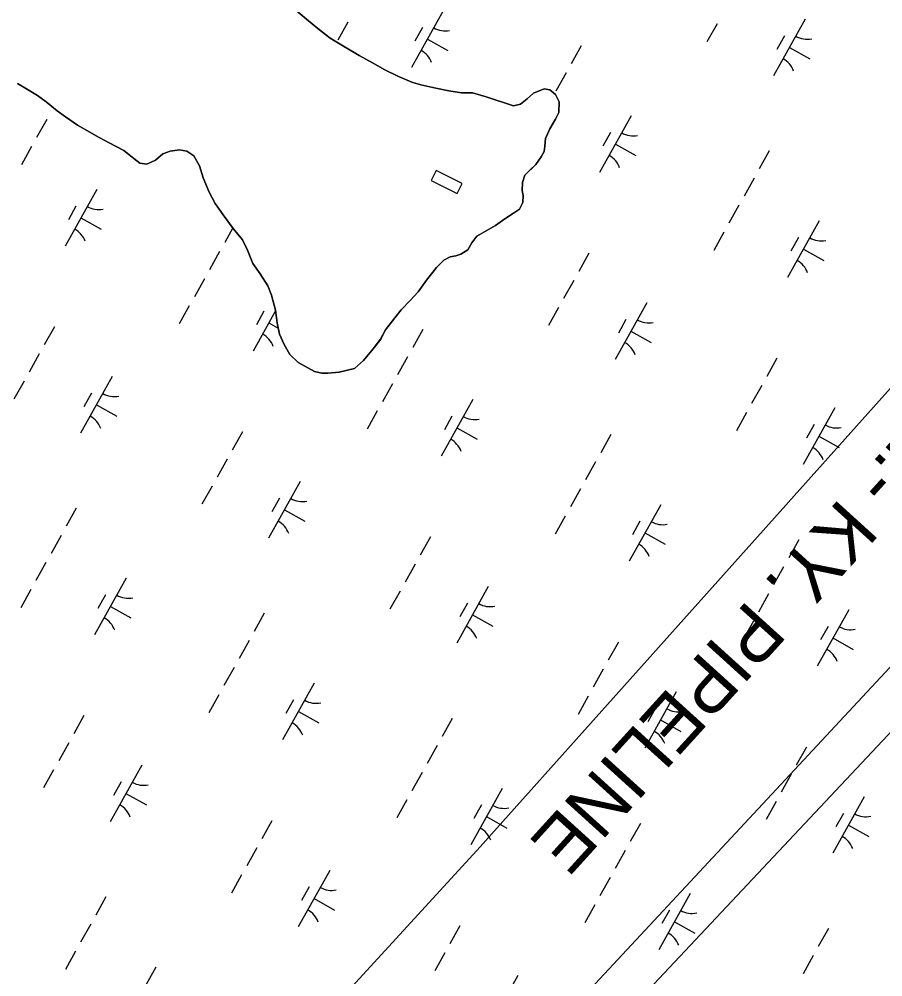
# Model space of a CAD drawing. Extents: x 3923531 to 3943530, y 207391 to 229799.
# Drawn here: x 3931730 to 3932397, y 216516 to 217256 of the extents above; entities that cross this region are included whole.
import ezdxf

# ---------------------------------------------------------------- set-up
doc = ezdxf.new("R2010")
doc.units = 0
for name, color, linetype in [('V-CHAN-DOCK', 7, 'Continuous'), ('V-TOPO-SHOR', 7, 'Continuous'), ('V-UTIL-IDEN', 7, 'Continuous'), ('V-UTIL-LINE', 7, 'Continuous'), ('V-WETL-SWMP', 7, 'Continuous')]:
    doc.layers.add(name, color=color, linetype=linetype)

msp = doc.modelspace()

# ---------------------------------------------------------------- linework, layer by layer
at = {"layer": 'V-CHAN-DOCK'}
msp.add_lwpolyline([(3932071.95, 217128.93), (3932051.95, 217138.93), (3932048.09, 217131.21), (3932068.09, 217121.21)], close=True, dxfattribs=at)
at = {"layer": 'V-TOPO-SHOR'}
for points in [[(3931963.7, 216982.65), (3931968.25, 216982.6), (3931976.96, 216983.3), (3931988.86, 216986.15), (3931995.85, 216992.41), (3932003.26, 217001.43), (3932009.07, 217008.89), (3932012.91, 217015.97), (3932020.12, 217025.2), (3932024.94, 217031.48), (3932031.93, 217038.52), (3932038.14, 217045.38), (3932044.37, 217054.42), (3932052.18, 217064.23), (3932057.78, 217069.91), (3932062.75, 217072.23), (3932067.11, 217073.18), (3932070.88, 217074.32), (3932076.46, 217077.83), (3932079.48, 217083.14), (3932083.29, 217088.44), (3932097.82, 217096.6), (3932104.99, 217101.67), (3932111.57, 217105.95), (3932116.35, 217109.27), (3932118.78, 217114.38), (3932119.03, 217119.72), (3932118.48, 217123.68), (3932118.54, 217129.82), (3932120.38, 217135.34), (3932124.38, 217139.25), (3932128.97, 217143.76), (3932132.99, 217149.45), (3932135.4, 217153.58), (3932135.85, 217157.93), (3932136.5, 217163.66), (3932139.74, 217171.14), (3932144.17, 217178.61), (3932146.6, 217183.73), (3932146.88, 217192.04), (3932144.17, 217197.61), (3932139.66, 217201.41), (3932135.31, 217202.05), (3932127.17, 217198.77), (3932122.18, 217194.47), (3932116.99, 217190.37), (3932111.64, 217189.04), (3932090.54, 217195.99), (3932079.89, 217199.06), (3932071.58, 217198.95), (3932061.7, 217200.44), (3932051.64, 217202.72), (3932040.19, 217205.21), (3932033.09, 217207.26), (3932022.45, 217211.92), (3932012.42, 217216.77), (3932002.78, 217222.22), (3931992.55, 217227.86), (3931981.54, 217234.31), (3931970.13, 217241.15), (3931960.52, 217248.57), (3931951.89, 217255.78), (3931942.08, 217263.99)], [(3931728.62, 217206.26), (3931735.5, 217202.03), (3931744.15, 217197), (3931750.62, 217191.99), (3931759.26, 217184.97), (3931765.54, 217180.36), (3931774.97, 217174.13), (3931791.69, 217164.46), (3931799.36, 217160.42), (3931810.58, 217154.57), (3931818.42, 217148.16), (3931822.94, 217144.75), (3931828.47, 217143.9), (3931835.23, 217146.99), (3931840.82, 217151.88), (3931846.58, 217154), (3931853.71, 217154.92), (3931859.24, 217154.07), (3931864.74, 217150.45), (3931869.21, 217142.69), (3931871.88, 217133.36), (3931876.71, 217122.23), (3931881.17, 217113.48), (3931887.41, 217104.71), (3931895.22, 217094.34), (3931902.45, 217085.56), (3931906.32, 217077.61), (3931910.37, 217067.28), (3931916.02, 217059.11), (3931921.86, 217049.95), (3931924.75, 217042.8), (3931927.8, 217031.1), (3931929.08, 217021.39), (3931930.97, 217012.67), (3931934.45, 217004.72), (3931938.92, 216996.96), (3931945.38, 216990.75), (3931957.98, 216983.9), (3931963.7, 216982.65)]]:
    msp.add_lwpolyline(points, dxfattribs=at)
at = {"layer": 'V-UTIL-LINE'}
for points in [[(3936636.37, 224015.9), (3936525.62, 224056.17), (3935321.28, 220766.16), (3935347.69, 220401.84), (3934871.29, 219561.15), (3934439.51, 219247.4), (3932085.86, 216616.76), (3928247.61, 212430.32)], [(3934948.13, 219998.51), (3933937.95, 218403.55), (3930512.92, 214727.55), (3928293.59, 212405.31)], [(3928303.68, 212396.77), (3930529.58, 214712.48), (3934263.4, 218684.83), (3934306.77, 218941.79), (3934562.09, 219352.8), (3934805.1, 219208.23)]]:
    msp.add_lwpolyline(points, dxfattribs=at)
at = {"layer": 'V-WETL-SWMP'}
for p, q in [((3931942.08, 217263.99), (3931951.89, 217255.78)), ((3932057.34, 217262.31), (3932032.95, 217218.66)), ((3931951.89, 217255.78), (3931960.52, 217248.57)), ((3931983.67, 217253.55), (3931975.87, 217239.58)), ((3932041.34, 217249.49), (3932035.48, 217239.01)), ((3932268.87, 217252.3), (3932261.07, 217238.33)), ((3932336.96, 217255.84), (3932312.57, 217212.18)), ((3931960.52, 217248.57), (3931970.13, 217241.15)), ((3932320.96, 217243.01), (3932315.1, 217232.53)), ((3931970.13, 217241.15), (3931981.54, 217234.31)), ((3931981.54, 217234.31), (3931992.55, 217227.86)), ((3932045.15, 217240.49), (3932060.86, 217231.71)), ((3932164, 217235.28), (3932156.2, 217221.31)), ((3931992.55, 217227.86), (3932002.78, 217222.22)), ((3932324.77, 217234.01), (3932340.48, 217225.23)), ((3932002.78, 217222.22), (3932012.41, 217216.77)), ((3932012.41, 217216.77), (3932022.45, 217211.92)), ((3932152.3, 217214.33), (3932144.5, 217200.36)), ((3931735.5, 217202.03), (3931728.62, 217206.26)), ((3932022.45, 217211.92), (3932033.09, 217207.26)), ((3932033.09, 217207.26), (3932040.19, 217205.21)), ((3932040.19, 217205.21), (3932051.64, 217202.72)), ((3931744.15, 217197), (3931735.5, 217202.03)), ((3932051.64, 217202.72), (3932061.7, 217200.44)), ((3932061.7, 217200.44), (3932071.58, 217198.95)), ((3932071.58, 217198.95), (3932079.89, 217199.06)), ((3932079.89, 217199.06), (3932090.54, 217195.98)), ((3932122.18, 217194.47), (3932127.17, 217198.77)), ((3932127.17, 217198.77), (3932135.31, 217202.05)), ((3932135.31, 217202.05), (3932139.66, 217201.41)), ((3932139.66, 217201.41), (3932144.17, 217197.61)), ((3932144.17, 217197.61), (3932146.88, 217192.04)), ((3931750.63, 217191.99), (3931744.15, 217197)), ((3931759.26, 217184.97), (3931750.63, 217191.99)), ((3932090.54, 217195.98), (3932111.64, 217189.04)), ((3932111.64, 217189.04), (3932116.99, 217190.37)), ((3932116.99, 217190.37), (3932122.18, 217194.47)), ((3932146.88, 217192.04), (3932146.6, 217183.73)), ((3931765.54, 217180.36), (3931759.26, 217184.97)), ((3932146.6, 217183.73), (3932144.17, 217178.61)), ((3931751.18, 217178.44), (3931743.38, 217164.48)), ((3931774.97, 217174.13), (3931765.54, 217180.36)), ((3932144.17, 217178.61), (3932139.74, 217171.14)), ((3932202.55, 217181.19), (3932178.17, 217137.54)), ((3931791.69, 217164.46), (3931774.97, 217174.13)), ((3932139.74, 217171.14), (3932136.5, 217163.66)), ((3932186.55, 217168.36), (3932180.7, 217157.89)), ((3931799.36, 217160.42), (3931791.69, 217164.46)), ((3931810.58, 217154.57), (3931799.36, 217160.42)), ((3932136.5, 217163.66), (3932135.85, 217157.93)), ((3931739.48, 217157.49), (3931731.68, 217143.52)), ((3931818.42, 217148.16), (3931810.58, 217154.57)), ((3931846.58, 217154), (3931840.82, 217151.88)), ((3931853.71, 217154.91), (3931846.58, 217154)), ((3931859.24, 217154.06), (3931853.71, 217154.91)), ((3931864.74, 217150.45), (3931859.24, 217154.06)), ((3932135.4, 217153.58), (3932132.99, 217149.45)), ((3932135.85, 217157.93), (3932135.4, 217153.58)), ((3932190.36, 217159.36), (3932206.07, 217150.58)), ((3932309.22, 217154.16), (3932301.41, 217140.19)), ((3931822.94, 217144.75), (3931818.42, 217148.16)), ((3931835.23, 217146.99), (3931828.47, 217143.9)), ((3931840.82, 217151.88), (3931835.23, 217146.99)), ((3931869.21, 217142.69), (3931864.74, 217150.45)), ((3932132.99, 217149.45), (3932128.97, 217143.75)), ((3931828.47, 217143.9), (3931822.94, 217144.75)), ((3931871.88, 217133.36), (3931869.21, 217142.69)), ((3932128.97, 217143.75), (3932120.38, 217135.34)), ((3931876.71, 217122.23), (3931871.88, 217133.36)), ((3932120.38, 217135.34), (3932118.54, 217129.82)), ((3932297.51, 217133.2), (3932289.71, 217119.24)), ((3931789.73, 217124.35), (3931765.35, 217080.7)), ((3932118.54, 217129.82), (3932118.48, 217123.68)), ((3932118.48, 217123.68), (3932119.03, 217119.72)), ((3931881.17, 217113.48), (3931876.71, 217122.23)), ((3932119.03, 217119.72), (3932118.78, 217114.38)), ((3931773.73, 217111.53), (3931767.88, 217101.05)), ((3931887.41, 217104.71), (3931881.17, 217113.48)), ((3932116.35, 217109.27), (3932111.57, 217105.95)), ((3932118.78, 217114.38), (3932116.35, 217109.27)), ((3932285.81, 217112.25), (3932278, 217098.28)), ((3931777.54, 217102.53), (3931793.25, 217093.75)), ((3931895.22, 217094.34), (3931887.41, 217104.71)), ((3932105, 217101.67), (3932097.82, 217096.6)), ((3932111.57, 217105.95), (3932105, 217101.67)), ((3931894.94, 217094.71), (3931888.59, 217083.35)), ((3931902.45, 217085.56), (3931895.22, 217094.34)), ((3932097.82, 217096.6), (3932083.29, 217088.44)), ((3932347.77, 217100.06), (3932323.38, 217056.41)), ((3932083.29, 217088.44), (3932079.48, 217083.14)), ((3932274.1, 217091.3), (3932266.3, 217077.33)), ((3932331.76, 217087.24), (3932325.91, 217076.76)), ((3931906.32, 217077.61), (3931902.45, 217085.56)), ((3932079.48, 217083.14), (3932076.46, 217077.83)), ((3931884.69, 217076.37), (3931876.89, 217062.4)), ((3931910.37, 217067.28), (3931906.32, 217077.61)), ((3932062.75, 217072.23), (3932057.78, 217069.91)), ((3932067.11, 217073.18), (3932062.75, 217072.23)), ((3932070.88, 217074.32), (3932067.11, 217073.18)), ((3932076.46, 217077.83), (3932070.88, 217074.32)), ((3932169.89, 217075.12), (3932162.08, 217061.15)), ((3932335.57, 217078.24), (3932351.29, 217069.46)), ((3931916.02, 217059.11), (3931910.37, 217067.28)), ((3932052.18, 217064.23), (3932044.37, 217054.42)), ((3932057.78, 217069.91), (3932052.18, 217064.23)), ((3931921.86, 217049.95), (3931916.02, 217059.11)), ((3931872.99, 217055.42), (3931865.18, 217041.45)), ((3931924.76, 217042.8), (3931921.86, 217049.95)), ((3932044.37, 217054.42), (3932038.14, 217045.38)), ((3932158.18, 217054.16), (3932150.38, 217040.2)), ((3931927.8, 217031.1), (3931924.76, 217042.8)), ((3932038.14, 217045.38), (3932031.94, 217038.52)), ((3932031.94, 217038.52), (3932024.94, 217031.47)), ((3932214.57, 217036.75), (3932190.18, 216993.1)), ((3931861.28, 217034.46), (3931853.48, 217020.5)), ((3931927.87, 217030.56), (3931910.56, 216999.58)), ((3931918.94, 217030.4), (3931913.09, 217019.93)), ((3931929.08, 217021.39), (3931927.8, 217031.1)), ((3932024.94, 217031.47), (3932020.13, 217025.19)), ((3932146.48, 217033.21), (3932138.67, 217019.24)), ((3931922.75, 217021.4), (3931929.95, 217017.38)), ((3931930.97, 217012.66), (3931929.08, 217021.39)), ((3932020.13, 217025.19), (3932012.91, 217015.97)), ((3932198.56, 217023.93), (3932192.71, 217013.45)), ((3931757.07, 217018.28), (3931749.26, 217004.31)), ((3931934.45, 217004.72), (3931930.97, 217012.66)), ((3932012.91, 217015.97), (3932009.08, 217008.89)), ((3932041.61, 217016.2), (3932033.81, 217002.23)), ((3932202.37, 217014.93), (3932218.09, 217006.15)), ((3932009.08, 217008.89), (3932003.26, 217001.43)), ((3931938.92, 216996.95), (3931934.45, 217004.72)), ((3932003.26, 217001.43), (3931995.85, 216992.41)), ((3931745.36, 216997.33), (3931737.56, 216983.36)), ((3931945.38, 216990.75), (3931938.92, 216996.95)), ((3931957.97, 216983.9), (3931945.38, 216990.75)), ((3931995.85, 216992.41), (3931988.86, 216986.15)), ((3932029.91, 216995.24), (3932022.1, 216981.28)), ((3932315.1, 216993.99), (3932307.3, 216980.02)), ((3931963.7, 216982.65), (3931957.97, 216983.9)), ((3931976.96, 216983.3), (3931968.25, 216982.6)), ((3931988.86, 216986.15), (3931976.96, 216983.3)), ((3931733.66, 216976.38), (3931725.85, 216962.41)), ((3931801.75, 216979.91), (3931777.36, 216936.26)), ((3931968.25, 216982.6), (3931963.7, 216982.65)), ((3932018.2, 216974.29), (3932010.4, 216960.32)), ((3932303.4, 216973.04), (3932295.59, 216959.07)), ((3931785.74, 216967.09), (3931779.89, 216956.61)), ((3932080.16, 216962.1), (3932055.78, 216918.45)), ((3931789.55, 216958.09), (3931805.27, 216949.31)), ((3932006.5, 216953.34), (3931998.69, 216939.37)), ((3932359.78, 216955.63), (3932335.39, 216911.98)), ((3932064.16, 216949.28), (3932058.31, 216938.8)), ((3932291.69, 216952.09), (3932283.89, 216938.12)), ((3932067.97, 216940.28), (3932083.68, 216931.5)), ((3932343.78, 216942.8), (3932337.93, 216932.33)), ((3931902.28, 216937.16), (3931894.48, 216923.19)), ((3932186.82, 216935.07), (3932179.02, 216921.1)), ((3932347.59, 216933.8), (3932363.3, 216925.02)), ((3931890.58, 216916.2), (3931882.77, 216902.24)), ((3932175.12, 216914.12), (3932167.32, 216900.15)), ((3931878.87, 216895.25), (3931871.07, 216881.28)), ((3931946.96, 216898.79), (3931922.57, 216855.14)), ((3932163.41, 216893.17), (3932155.61, 216879.2)), ((3931930.96, 216885.97), (3931925.11, 216875.49)), ((3932225.37, 216880.98), (3932200.99, 216837.33)), ((3931774, 216878.24), (3931766.2, 216864.27)), ((3931934.77, 216876.97), (3931950.48, 216868.19)), ((3932151.71, 216872.22), (3932143.91, 216858.25)), ((3932209.37, 216868.16), (3932203.52, 216857.68)), ((3931762.3, 216857.28), (3931754.5, 216843.32)), ((3932213.18, 216859.15), (3932228.9, 216850.38)), ((3932047.5, 216856.03), (3932039.69, 216842.06)), ((3932332.04, 216853.95), (3932324.23, 216839.98)), ((3931750.59, 216836.33), (3931742.79, 216822.36)), ((3932035.79, 216835.08), (3932027.99, 216821.11)), ((3932320.33, 216833), (3932312.53, 216819.03)), ((3931812.55, 216824.14), (3931788.17, 216780.49)), ((3931738.89, 216815.38), (3931731.09, 216801.41)), ((3932024.09, 216814.13), (3932016.28, 216800.16)), ((3932092.17, 216817.67), (3932067.79, 216774.02)), ((3931796.55, 216811.32), (3931790.7, 216800.84)), ((3932308.63, 216812.04), (3932300.82, 216798.08)), ((3931800.36, 216802.32), (3931816.08, 216793.54)), ((3932076.17, 216804.84), (3932070.32, 216794.37)), ((3932370.59, 216799.86), (3932346.2, 216756.21)), ((3931919.22, 216797.11), (3931911.42, 216783.14)), ((3932079.98, 216795.84), (3932095.7, 216787.06)), ((3932296.92, 216791.09), (3932289.12, 216777.12)), ((3932354.59, 216787.03), (3932348.73, 216776.56)), ((3931907.51, 216776.16), (3931899.71, 216762.19)), ((3932358.4, 216778.03), (3932374.11, 216769.25)), ((3932192.71, 216774.91), (3932184.91, 216760.94)), ((3931895.81, 216755.21), (3931888.01, 216741.24)), ((3932181, 216753.96), (3932173.2, 216739.99)), ((3931957.77, 216743.02), (3931933.38, 216699.37)), ((3931884.1, 216734.26), (3931876.3, 216720.29)), ((3932169.3, 216733), (3932161.5, 216719.04)), ((3932237.39, 216736.54), (3932213, 216692.89)), ((3931941.77, 216730.2), (3931935.91, 216719.72)), ((3931779.89, 216718.07), (3931772.09, 216704.1)), ((3931945.58, 216721.19), (3931961.29, 216712.42)), ((3932221.39, 216723.72), (3932215.53, 216713.24)), ((3932064.43, 216715.99), (3932056.63, 216702.02)), ((3932225.19, 216714.72), (3932240.91, 216705.94)), ((3931768.18, 216697.12), (3931760.38, 216683.15)), ((3932052.73, 216695.04), (3932044.92, 216681.07)), ((3932337.92, 216693.78), (3932330.12, 216679.82)), ((3931824.57, 216679.71), (3931800.18, 216636.06)), ((3931756.48, 216676.17), (3931748.68, 216662.2)), ((3932041.02, 216674.08), (3932033.22, 216660.12)), ((3932326.22, 216672.83), (3932318.41, 216658.86)), ((3931808.57, 216666.88), (3931802.71, 216656.41)), ((3931812.37, 216657.88), (3931828.09, 216649.1)), ((3932102.98, 216661.9), (3932078.6, 216618.24)), ((3932029.32, 216653.13), (3932021.51, 216639.16)), ((3932314.51, 216651.88), (3932306.71, 216637.91)), ((3932382.6, 216655.42), (3932358.22, 216611.77)), ((3932086.98, 216649.07), (3932081.13, 216638.59)), ((3931925.1, 216636.95), (3931917.3, 216622.98)), ((3932090.79, 216640.07), (3932106.5, 216631.29)), ((3932366.6, 216642.59), (3932360.75, 216632.12)), ((3932209.65, 216634.86), (3932201.84, 216620.9)), ((3932370.41, 216633.59), (3932386.12, 216624.81)), ((3931913.4, 216616), (3931905.59, 216602.03)), ((3932197.94, 216613.91), (3932190.14, 216599.94)), ((3931969.78, 216598.58), (3931945.4, 216554.93)), ((3931901.69, 216595.04), (3931893.89, 216581.08)), ((3932186.24, 216592.96), (3932178.43, 216578.99)), ((3931953.78, 216585.76), (3931947.93, 216575.28)), ((3931796.83, 216578.03), (3931789.02, 216564.06)), ((3931957.59, 216576.76), (3931973.3, 216567.98)), ((3932248.2, 216580.77), (3932223.81, 216537.12)), ((3932174.53, 216572.01), (3932166.73, 216558.04)), ((3932232.19, 216567.95), (3932226.34, 216557.47)), ((3931785.12, 216557.08), (3931777.32, 216543.11)), ((3932070.32, 216555.82), (3932062.51, 216541.86)), ((3932236, 216558.95), (3932251.72, 216550.17)), ((3932354.86, 216553.74), (3932347.06, 216539.77)), ((3931773.42, 216536.12), (3931765.61, 216522.16)), ((3932058.61, 216534.87), (3932050.81, 216520.9)), ((3932343.15, 216532.79), (3932335.35, 216518.82)), ((3931835.38, 216523.94), (3931810.99, 216480.28)), ((3932114.99, 216517.46), (3932090.61, 216473.81))]:
    msp.add_line(p, q, dxfattribs=at)
for centre, start, end in [((3932058.83, 217264.49), 240.03808, 281.58174), ((3932338.44, 217258.01), 240.03808, 281.58174), ((3932031.88, 217216.26), 20.03808, 61.58174), ((3932311.5, 217209.78), 20.03808, 61.58174), ((3932204.04, 217183.36), 240.03808, 281.58174), ((3932177.1, 217135.13), 20.03808, 61.58174), ((3931791.22, 217126.53), 240.03808, 281.58174), ((3931764.28, 217078.3), 20.03808, 61.58174), ((3932349.25, 217102.24), 240.03808, 281.58174), ((3932322.31, 217054.01), 20.03808, 61.58174), ((3931936.43, 217045.4), 240.03808, 241.22952), ((3932216.05, 217038.92), 240.03808, 281.58174), ((3931909.49, 216997.17), 20.03808, 61.58174), ((3932189.11, 216990.7), 20.03808, 61.58174), ((3931803.23, 216982.09), 240.03808, 281.58174), ((3931776.29, 216933.86), 20.03808, 61.58174), ((3932081.65, 216964.28), 240.03808, 281.58174), ((3932361.27, 216957.8), 240.03808, 281.58174), ((3932054.7, 216916.05), 20.03808, 61.58174), ((3932334.32, 216909.57), 20.03808, 61.58174), ((3931948.45, 216900.96), 240.03808, 281.58174), ((3931921.5, 216852.74), 20.03808, 61.58174), ((3932226.86, 216883.15), 240.03808, 281.58174), ((3932199.92, 216834.92), 20.03808, 61.58174), ((3931814.04, 216826.32), 240.03808, 281.58174), ((3932093.66, 216819.84), 240.03808, 281.58174), ((3931787.1, 216778.09), 20.03808, 61.58174), ((3932066.72, 216771.61), 20.03808, 61.58174), ((3932372.07, 216802.03), 240.03808, 281.58174), ((3932345.13, 216753.8), 20.03808, 61.58174), ((3931959.25, 216745.19), 240.03808, 281.58174), ((3932238.87, 216738.71), 240.03808, 281.58174), ((3931932.31, 216696.96), 20.03808, 61.58174), ((3932211.93, 216690.49), 20.03808, 61.58174), ((3931826.05, 216681.88), 240.03808, 281.58174), ((3931799.11, 216633.65), 20.03808, 61.58174), ((3932104.47, 216664.07), 240.03808, 281.58174), ((3932384.09, 216657.59), 240.03808, 281.58174), ((3932077.53, 216615.84), 20.03808, 61.58174), ((3932357.14, 216609.36), 20.03808, 61.58174), ((3931971.27, 216600.75), 240.03808, 281.58174), ((3931944.32, 216552.53), 20.03808, 61.58174), ((3932249.68, 216582.94), 240.03808, 281.58174), ((3932222.74, 216534.72), 20.03808, 61.58174)]:
    msp.add_arc(centre, 17.62, start, end, dxfattribs=at)

# ---------------------------------------------------------------- texts
at = {"layer": 'V-UTIL-IDEN'}
msp.add_text('3" CAL.- KY. PIPELINE', height=41.9999, rotation=227.79133, dxfattribs=at).set_placement((3932516.1, 217054.33))

doc.saveas('drawing.dxf')
